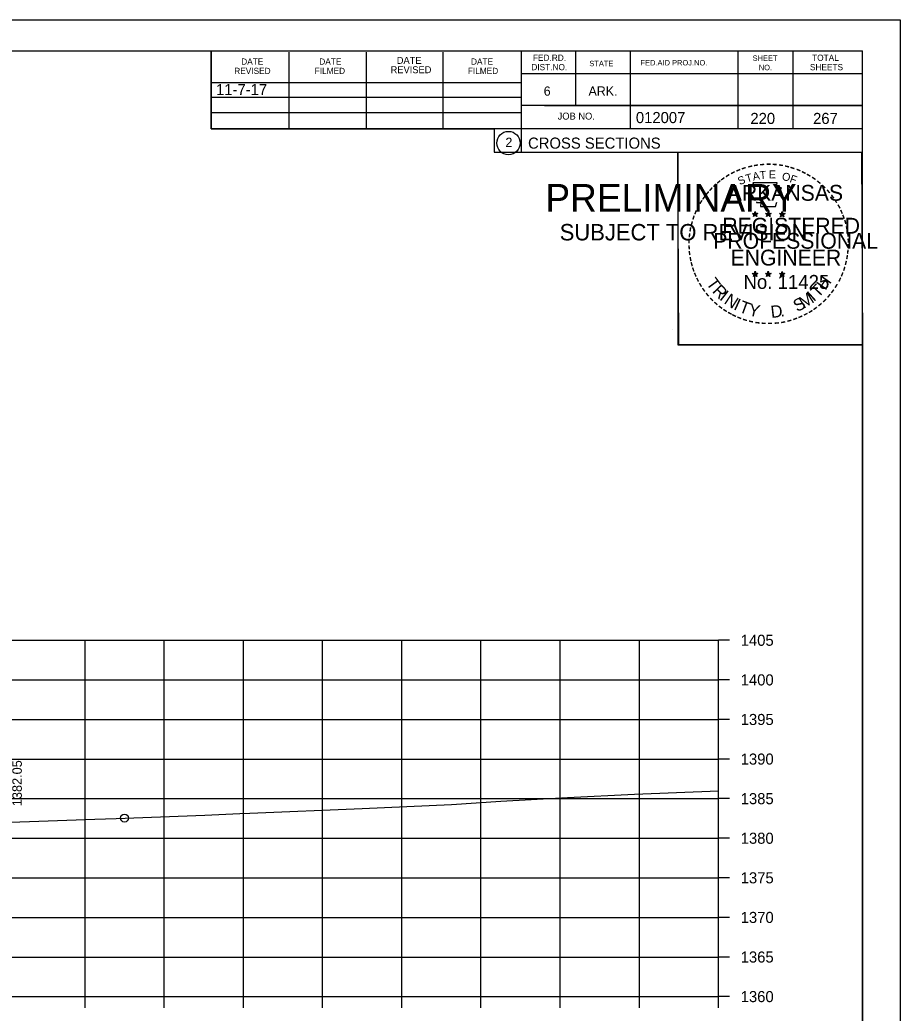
# Model space of a CAD drawing. Extents: x 1374311 to 1383814, y 384102 to 406278.
# Drawn here: x 1382691.8 to 1382803, y 399539.5 to 399665 of the extents above; entities that cross this region are included whole.
import ezdxf

# ---------------------------------------------------------------- set-up
doc = ezdxf.new("R2010")
doc.units = 0
for name, color, linetype in [('R_Axis', 7, 'Continuous'), ('R_Axis Annot', 7, 'Continuous'), ('R_Border', 7, 'Continuous'), ('R_Border PE', 7, 'Continuous'), ('R_Border Prem', 7, 'Continuous'), ('R_Exist Surface', 7, 'Continuous'), ('R_Fin Surface', 7, 'Continuous'), ('R_Grid', 7, 'Continuous'), ('R_No Plot', 7, 'Continuous'), ('R_Water', 7, 'Continuous'), ('R_Xsect Elev', 7, 'Continuous')]:
    doc.layers.add(name, color=color, linetype=linetype)

msp = doc.modelspace()

# ---------------------------------------------------------------- linework, layer by layer
at = {"layer": 'R_Axis'}
for p, q in [((1382780.07, 399541.6), (1382780.07, 399586.6)), ((1382781.47, 399586.6), (1382780.07, 399586.6)), ((1382781.47, 399581.6), (1382780.07, 399581.6)), ((1382781.47, 399576.6), (1382780.07, 399576.6)), ((1382781.47, 399571.6), (1382780.07, 399571.6)), ((1382781.47, 399566.6), (1382780.07, 399566.6)), ((1382781.47, 399561.6), (1382780.07, 399561.6)), ((1382781.47, 399556.6), (1382780.07, 399556.6)), ((1382781.47, 399551.6), (1382780.07, 399551.6)), ((1382781.47, 399546.6), (1382780.07, 399546.6)), ((1382500.07, 399541.6), (1382780.07, 399541.6)), ((1382700.07, 399540.2), (1382700.07, 399541.6)), ((1382710.07, 399540.2), (1382710.07, 399541.6)), ((1382720.07, 399540.2), (1382720.07, 399541.6)), ((1382730.07, 399540.2), (1382730.07, 399541.6)), ((1382740.07, 399540.2), (1382740.07, 399541.6)), ((1382750.07, 399540.2), (1382750.07, 399541.6)), ((1382760.07, 399540.2), (1382760.07, 399541.6)), ((1382770.07, 399540.2), (1382770.07, 399541.6)), ((1382780.07, 399540.2), (1382780.07, 399541.6)), ((1382781.47, 399541.6), (1382780.07, 399541.6))]:
    msp.add_line(p, q, dxfattribs=at)
at = {"layer": 'R_Border'}
for p, q in [((1382482.07, 399661.06), (1382798.25, 399661.06)), ((1382715.99, 399651.18), (1382715.99, 399661.06)), ((1382725.85, 399651.18), (1382725.85, 399660.86)), ((1382735.61, 399651.18), (1382735.61, 399660.86)), ((1382745.29, 399651.18), (1382745.29, 399660.86)), ((1382755.15, 399661.06), (1382755.15, 399648.26)), ((1382761.99, 399661.06), (1382761.99, 399654.12)), ((1382768.93, 399661.06), (1382768.93, 399651.18)), ((1382782.51, 399661.06), (1382782.51, 399651.18)), ((1382789.45, 399661.06), (1382789.45, 399651.18)), ((1382798.25, 399455.6), (1382798.25, 399661.06)), ((1382798.25, 399658.12), (1382755.15, 399658.12)), ((1382798.25, 399658.14), (1382798.25, 399658.14)), ((1382715.99, 399657.04), (1382755.15, 399657.04)), ((1382715.99, 399655.18), (1382755.15, 399655.18)), ((1382798.25, 399654.12), (1382755.15, 399654.12)), ((1382758.11, 399654.12), (1382798.25, 399654.12)), ((1382715.99, 399651.18), (1382715.99, 399653.24)), ((1382715.99, 399653.24), (1382755.15, 399653.24)), ((1382798.25, 399651.18), (1382715.99, 399651.18)), ((1382755.15, 399648.26), (1382798.25, 399648.26))]:
    msp.add_line(p, q, dxfattribs=at)
msp.add_circle((1382753.54, 399649.4), 1.47, dxfattribs=at)
at = {"layer": 'R_Border PE'}
for p, q in [((1382784.34, 399640.52), (1382784.69, 399640.41)), ((1382784.34, 399640.52), (1382784.59, 399640.47)), ((1382784.34, 399640.52), (1382784.57, 399640.39)), ((1382784.47, 399640.11), (1382784.69, 399640.41)), ((1382784.47, 399640.11), (1382784.6, 399640.35)), ((1382784.47, 399640.11), (1382784.68, 399640.33)), ((1382784.69, 399640.77), (1382784.64, 399640.52)), ((1382784.9, 399640.11), (1382784.68, 399640.32)), ((1382784.69, 399640.41), (1382784.69, 399640.77)), ((1382784.69, 399640.77), (1382784.73, 399640.52)), ((1382785.03, 399640.52), (1382784.69, 399640.41)), ((1382784.9, 399640.11), (1382784.69, 399640.41)), ((1382785.03, 399640.52), (1382784.75, 399640.47)), ((1382784.9, 399640.11), (1382784.76, 399640.4)), ((1382785.03, 399640.52), (1382784.83, 399640.41)), ((1382786.01, 399640.52), (1382786.36, 399640.41)), ((1382786.01, 399640.52), (1382786.26, 399640.47)), ((1382786.01, 399640.52), (1382786.24, 399640.39)), ((1382786.14, 399640.11), (1382786.36, 399640.41)), ((1382786.14, 399640.11), (1382786.27, 399640.35)), ((1382786.14, 399640.11), (1382786.35, 399640.33)), ((1382786.36, 399640.77), (1382786.31, 399640.52)), ((1382786.57, 399640.11), (1382786.35, 399640.32)), ((1382786.36, 399640.41), (1382786.36, 399640.77)), ((1382786.36, 399640.77), (1382786.4, 399640.52)), ((1382786.7, 399640.52), (1382786.36, 399640.41)), ((1382786.57, 399640.11), (1382786.36, 399640.41)), ((1382786.7, 399640.52), (1382786.42, 399640.47)), ((1382786.57, 399640.11), (1382786.43, 399640.4)), ((1382786.7, 399640.52), (1382786.5, 399640.41)), ((1382787.77, 399640.5), (1382788.12, 399640.39)), ((1382787.77, 399640.5), (1382788.02, 399640.46)), ((1382787.77, 399640.5), (1382788.01, 399640.38)), ((1382787.9, 399640.1), (1382788.12, 399640.39)), ((1382787.9, 399640.1), (1382788.03, 399640.34)), ((1382787.9, 399640.1), (1382788.12, 399640.31)), ((1382788.12, 399640.76), (1382788.08, 399640.51)), ((1382788.12, 399640.39), (1382788.12, 399640.76)), ((1382788.12, 399640.76), (1382788.17, 399640.51)), ((1382788.47, 399640.5), (1382788.12, 399640.39)), ((1382788.33, 399640.1), (1382788.12, 399640.39)), ((1382788.33, 399640.1), (1382788.12, 399640.31)), ((1382788.47, 399640.5), (1382788.18, 399640.46)), ((1382788.33, 399640.1), (1382788.2, 399640.39)), ((1382788.47, 399640.5), (1382788.26, 399640.4)), ((1382784.33, 399632.94), (1382784.68, 399632.83)), ((1382784.33, 399632.94), (1382784.59, 399632.9)), ((1382784.33, 399632.94), (1382784.57, 399632.82)), ((1382784.47, 399632.54), (1382784.68, 399632.83)), ((1382784.47, 399632.54), (1382784.59, 399632.78)), ((1382784.47, 399632.54), (1382784.68, 399632.75)), ((1382784.68, 399633.2), (1382784.64, 399632.95)), ((1382784.68, 399632.83), (1382784.68, 399633.2)), ((1382784.68, 399633.2), (1382784.73, 399632.95)), ((1382785.03, 399632.94), (1382784.68, 399632.83)), ((1382784.89, 399632.54), (1382784.68, 399632.83)), ((1382784.89, 399632.54), (1382784.68, 399632.75)), ((1382785.03, 399632.94), (1382784.74, 399632.89)), ((1382784.89, 399632.54), (1382784.76, 399632.83)), ((1382785.03, 399632.94), (1382784.82, 399632.84)), ((1382786, 399632.94), (1382786.35, 399632.83)), ((1382786, 399632.94), (1382786.25, 399632.9)), ((1382786, 399632.94), (1382786.24, 399632.82)), ((1382786.13, 399632.54), (1382786.35, 399632.83)), ((1382786.13, 399632.54), (1382786.26, 399632.78)), ((1382786.13, 399632.54), (1382786.35, 399632.75)), ((1382786.35, 399633.2), (1382786.31, 399632.95)), ((1382786.35, 399632.83), (1382786.35, 399633.2)), ((1382786.35, 399633.2), (1382786.4, 399632.95)), ((1382786.7, 399632.94), (1382786.35, 399632.83)), ((1382786.56, 399632.54), (1382786.35, 399632.83)), ((1382786.56, 399632.54), (1382786.35, 399632.75)), ((1382786.7, 399632.94), (1382786.41, 399632.89)), ((1382786.56, 399632.54), (1382786.43, 399632.83)), ((1382786.7, 399632.94), (1382786.49, 399632.84)), ((1382787.77, 399632.93), (1382788.12, 399632.82)), ((1382787.77, 399632.93), (1382788.02, 399632.89)), ((1382787.77, 399632.93), (1382788.01, 399632.81)), ((1382787.9, 399632.53), (1382788.12, 399632.82)), ((1382787.9, 399632.53), (1382788.03, 399632.77)), ((1382787.9, 399632.53), (1382788.12, 399632.74)), ((1382788.12, 399633.19), (1382788.08, 399632.94)), ((1382788.12, 399632.82), (1382788.12, 399633.19)), ((1382788.12, 399633.19), (1382788.17, 399632.94)), ((1382788.46, 399632.93), (1382788.12, 399632.82)), ((1382788.33, 399632.53), (1382788.12, 399632.82)), ((1382788.33, 399632.53), (1382788.12, 399632.74)), ((1382788.46, 399632.93), (1382788.18, 399632.88)), ((1382788.33, 399632.53), (1382788.19, 399632.82)), ((1382788.46, 399632.93), (1382788.26, 399632.83))]:
    msp.add_line(p, q, dxfattribs=at)
for points in [[(1382784.38, 399644.39), (1382784.65, 399643.57)], [(1382787.89, 399643.47), (1382788.03, 399643.76), (1382787.35, 399643.73), (1382787.49, 399644.39), (1382784.38, 399644.39)], [(1382784.87, 399641.97), (1382784.87, 399641.88), (1382785.43, 399641.87), (1382785.38, 399641.39), (1382787.25, 399641.39), (1382787.45, 399641.93)], [(1382784.69, 399640.77), (1382784.9, 399640.11), (1382784.34, 399640.52), (1382785.03, 399640.52), (1382784.47, 399640.11), (1382784.69, 399640.77)], [(1382786.36, 399640.77), (1382786.57, 399640.11), (1382786.01, 399640.52), (1382786.7, 399640.52), (1382786.14, 399640.11), (1382786.36, 399640.77)], [(1382788.12, 399640.76), (1382788.33, 399640.1), (1382787.77, 399640.5), (1382788.47, 399640.5), (1382787.9, 399640.1), (1382788.12, 399640.76)], [(1382784.68, 399633.2), (1382784.89, 399632.54), (1382784.33, 399632.94), (1382785.03, 399632.94), (1382784.47, 399632.54), (1382784.68, 399633.2)], [(1382786.35, 399633.2), (1382786.56, 399632.54), (1382786, 399632.94), (1382786.7, 399632.94), (1382786.13, 399632.54), (1382786.35, 399633.2)], [(1382788.12, 399633.19), (1382788.33, 399632.53), (1382787.77, 399632.93), (1382788.46, 399632.93), (1382787.9, 399632.53), (1382788.12, 399633.19)]]:
    msp.add_lwpolyline(points, dxfattribs=at)
for centre, radius in [((1382784.68, 399640.4), 0.172), ((1382784.68, 399640.4), 0.145), ((1382784.68, 399640.4), 0.116), ((1382784.68, 399640.4), 0.0991), ((1382784.68, 399640.4), 0.0747), ((1382784.68, 399640.4), 0.0495), ((1382784.68, 399640.4), 0.0296), ((1382786.35, 399640.4), 0.172), ((1382786.35, 399640.4), 0.145), ((1382786.35, 399640.4), 0.116), ((1382786.35, 399640.4), 0.0991), ((1382786.35, 399640.4), 0.0747), ((1382786.35, 399640.4), 0.0495), ((1382786.35, 399640.4), 0.0296), ((1382788.12, 399640.39), 0.172), ((1382788.12, 399640.39), 0.145), ((1382788.12, 399640.39), 0.116), ((1382788.12, 399640.39), 0.0991), ((1382788.12, 399640.39), 0.0747), ((1382788.12, 399640.39), 0.0495), ((1382788.12, 399640.39), 0.0296), ((1382784.68, 399632.83), 0.172), ((1382784.68, 399632.83), 0.145), ((1382784.68, 399632.83), 0.116), ((1382784.68, 399632.83), 0.0991), ((1382784.68, 399632.83), 0.0747), ((1382784.68, 399632.83), 0.0495), ((1382784.68, 399632.83), 0.0296), ((1382786.35, 399632.83), 0.172), ((1382786.35, 399632.83), 0.145), ((1382786.35, 399632.83), 0.116), ((1382786.35, 399632.83), 0.0991), ((1382786.35, 399632.83), 0.0747), ((1382786.35, 399632.83), 0.0495), ((1382786.35, 399632.83), 0.0296), ((1382788.12, 399632.82), 0.172), ((1382788.12, 399632.82), 0.145), ((1382788.12, 399632.82), 0.116), ((1382788.12, 399632.82), 0.0991), ((1382788.12, 399632.82), 0.0747), ((1382788.12, 399632.82), 0.0495), ((1382788.12, 399632.82), 0.0296)]:
    msp.add_circle(centre, radius, dxfattribs=at)
at = {"layer": 'R_Exist Surface'}
msp.add_lwpolyline([(1382683.54, 399563.37), (1382701.32, 399564.02), (1382704.01, 399564.11), (1382715.19, 399564.53), (1382719.62, 399564.71), (1382720.86, 399564.77), (1382735.08, 399565.35), (1382746.36, 399565.87), (1382752.56, 399566.3), (1382761.01, 399566.73), (1382769.44, 399567.16), (1382780.07, 399567.58)], dxfattribs=at)
at = {"layer": 'R_Grid'}
for p, q in [((1382500.07, 399586.6), (1382780.07, 399586.6)), ((1382700.07, 399541.6), (1382700.07, 399586.6)), ((1382710.07, 399541.6), (1382710.07, 399586.6)), ((1382720.07, 399541.6), (1382720.07, 399586.6)), ((1382730.07, 399541.6), (1382730.07, 399586.6)), ((1382740.07, 399541.6), (1382740.07, 399586.6)), ((1382750.07, 399541.6), (1382750.07, 399586.6)), ((1382760.07, 399541.6), (1382760.07, 399586.6)), ((1382770.07, 399541.6), (1382770.07, 399586.6)), ((1382780.07, 399541.6), (1382780.07, 399586.6)), ((1382500.07, 399581.6), (1382780.07, 399581.6)), ((1382500.07, 399576.6), (1382780.07, 399576.6)), ((1382500.07, 399571.6), (1382780.07, 399571.6)), ((1382500.07, 399566.6), (1382780.07, 399566.6)), ((1382500.07, 399561.6), (1382780.07, 399561.6)), ((1382500.07, 399556.6), (1382780.07, 399556.6)), ((1382500.07, 399551.6), (1382780.07, 399551.6)), ((1382500.07, 399546.6), (1382780.07, 399546.6)), ((1382500.07, 399541.6), (1382780.07, 399541.6))]:
    msp.add_line(p, q, dxfattribs=at)
at = {"layer": 'R_No Plot'}
for p, q in [((1382469.67, 399664.96), (1382803, 399664.96)), ((1382774.29, 399625.81), (1382774.29, 399625.81))]:
    msp.add_line(p, q, dxfattribs=at)
for points in [[(1382469.66, 399664.96), (1382803, 399664.96), (1382803, 399451.62), (1382469.66, 399451.62)], [(1382715.99, 399661.06), (1382715.99, 399651.18), (1382751.72, 399651.18), (1382751.72, 399648.26), (1382774.92, 399648.26), (1382774.92, 399623.93), (1382798.25, 399623.93), (1382798.25, 399455.6), (1382482.07, 399455.6), (1382482.07, 399661.06)], [(1382774.92, 399648.26), (1382798.13, 399648.26), (1382798.25, 399623.93), (1382775.04, 399623.93)]]:
    msp.add_lwpolyline(points, close=True, dxfattribs=at)
msp.add_circle((1382705.05, 399564.15), 0.5, dxfattribs=at)
msp.add_circle((1382705.05, 399564.15), 0.5, dxfattribs=at)

# ---------------------------------------------------------------- texts
at = {"layer": 'R_Axis Annot'}
for s, p in [('1405', (1382782.87, 399585.9)), ('1400', (1382782.87, 399580.9)), ('1395', (1382782.87, 399575.9)), ('1390', (1382782.87, 399570.9)), ('1385', (1382782.87, 399565.9)), ('1380', (1382782.87, 399560.9)), ('1375', (1382782.87, 399555.9)), ('1370', (1382782.87, 399550.9)), ('1365', (1382782.87, 399545.9)), ('1360', (1382782.87, 399540.9))]:
    msp.add_text(s, height=1.4, dxfattribs=at).set_placement(p)
at = {"layer": 'R_Border'}
for s, height, p in [('FED.RD.', 0.782, (1382756.63, 399659.78)), ('SHEET', 0.684, (1382784.37, 399659.78)), ('TOTAL', 0.782, (1382791.89, 399659.78)), ('DATE', 0.782, (1382719.79, 399659.3)), ('DATE', 0.782, (1382729.65, 399659.3)), ('REVISED', 0.879, (1382738.65, 399658.22)), ('DATE', 0.879, (1382739.43, 399659.4)), ('DATE', 0.782, (1382748.81, 399659.3)), ('DIST.NO.', 0.782, (1382756.43, 399658.6)), ('STATE', 0.684, (1382763.75, 399659.1)), ('FED.AID PROJ.NO.', 0.684, (1382770.21, 399659.2)), ('NO.', 0.684, (1382785.15, 399658.6)), ('SHEETS', 0.782, (1382791.61, 399658.6)), ('REVISED', 0.782, (1382718.91, 399658.12)), ('FILMED', 0.782, (1382729.07, 399658.12)), ('FILMED', 0.782, (1382748.41, 399658.12)), ('6', 1.17, (1382757.99, 399655.38)), ('ARK.', 1.172, (1382763.65, 399655.38)), ('JOB NO.', 0.879, (1382759.75, 399652.36)), ('012007', 1.4, (1382769.63, 399651.92)), ('2', 1.17, (1382753.16, 399648.91)), ('CROSS SECTIONS', 1.4, (1382756.01, 399648.69))]:
    msp.add_text(s, height=height, rotation=360, dxfattribs=at).set_placement(p)
at = {"layer": 'R_Border PE'}
for s, height, rotation, p in [('-', 1.6, 13.6301, (1382783.87, 399645.76)), ('-', 1.6, 10.2193, (1382784.55, 399645.92)), ('-', 1.6, 5.8968, (1382785.28, 399646.03)), ('-', 1.6, 0.1862, (1382786.05, 399646.11)), ('-', 1.6, 357.743, (1382786.78, 399646.09)), ('-', 1.6, 352.1617, (1382787.52, 399646.04)), ('-', 1.6, 347.2049, (1382788.24, 399645.92)), ('-', 1.6, 34.0636, (1382781.26, 399644.57)), ('-', 1.6, 28.7918, (1382781.86, 399644.94)), ('-', 1.6, 24.3072, (1382782.49, 399645.25)), ('S', 1, 21.594, (1382782.73, 399644.07)), ('-', 1.6, 19.1761, (1382783.12, 399645.52)), ('T', 1, 16.4036, (1382783.65, 399644.4)), ('A', 1, 11.2132, (1382784.47, 399644.65)), ('T', 1, 6.0228, (1382785.32, 399644.82)), ('E', 1, 0.8323, (1382786.43, 399644.93)), ('O', 1, 350.4515, (1382788.03, 399644.72)), ('F', 1, 340.0707, (1382788.98, 399644.49)), ('-', 1.6, 342.3362, (1382788.87, 399645.77)), ('-', 1.6, 337.8551, (1382789.61, 399645.55)), ('-', 1.6, 334.1211, (1382790.24, 399645.27)), ('-', 1.6, 329.6409, (1382790.82, 399644.99)), ('-', 1.6, 42.9622, (1382779.77, 399643.38)), ('-', 1.6, 38.9507, (1382780.21, 399643.79)), ('-', 1.6, 36.2317, (1382780.68, 399644.17)), ('ARKANSAS', 2, 360, (1382781.23, 399642.11)), ('-', 1.6, 325.8627, (1382791.46, 399644.63)), ('-', 1.6, 320.5297, (1382792.07, 399644.2)), ('-', 1.6, 315.5786, (1382792.67, 399643.72)), ('-', 1.6, 54.2325, (1382778.51, 399641.84)), ('-', 1.6, 50.6142, (1382778.92, 399642.41)), ('-', 1.6, 48.423, (1382779.33, 399642.9)), ('-', 1.6, 309.8797, (1382793.24, 399643.17)), ('-', 1.6, 306.6522, (1382793.77, 399642.56)), ('-', 1.6, 62.8713, (1382777.87, 399640.7)), ('-', 1.6, 58.0706, (1382778.18, 399641.32)), ('-', 1.4, 303.6753, (1382794.25, 399642)), ('-', 1.6, 299.6684, (1382794.57, 399641.39)), ('-', 1.6, 72.3945, (1382777.39, 399639.46)), ('-', 1.6, 67.7743, (1382777.61, 399640.09)), ('DWB', 0.01, 360, (1382784.67, 399640.4)), ('DWB', 0.01, 360, (1382786.34, 399640.4)), ('DWB', 0.01, 360, (1382788.11, 399640.39)), ('-', 1.6, 294.6628, (1382794.89, 399640.78)), ('-', 1.6, 290.5728, (1382795.15, 399640.2)), ('-', 1.6, 75.461, (1382777.2, 399638.75)), ('REGISTERED', 2, 360, (1382780.55, 399637.96)), ('-', 1.6, 285.1233, (1382795.39, 399639.62)), ('-', 1.6, 85.1863, (1382776.99, 399637.34)), ('-', 1.6, 81.2013, (1382777.06, 399638.04)), ('PROFESSIONAL', 2, 360, (1382779.4, 399636.05)), ('-', 1.6, 280.5493, (1382795.59, 399638.88)), ('-', 1.6, 276.5962, (1382795.75, 399638.11)), ('-', 1.6, 94.1959, (1382777, 399635.92)), ('-', 1.6, 89.0622, (1382776.96, 399636.64)), ('-', 1.6, 274.3301, (1382795.81, 399637.39)), ('-', 1.6, 269.9407, (1382795.84, 399636.76)), ('-', 1.6, 98.9479, (1382777.07, 399635.25)), ('ENGINEER', 2, 360, (1382781.59, 399633.93)), ('-', 1.6, 260.9953, (1382795.75, 399635.44)), ('-', 1.6, 263.5172, (1382795.82, 399636.09)), ('-', 1.6, 101.7149, (1382777.21, 399634.52)), ('-', 1.6, 105.4578, (1382777.37, 399633.92)), ('-', 1.6, 255.7626, (1382795.64, 399634.76)), ('-', 1.6, 109.0874, (1382777.58, 399633.29)), ('-', 1.6, 114.0643, (1382777.84, 399632.7)), ('No. 11425', 1.757, 360, (1382783.22, 399630.98)), ('DWB', 0.01, 360, (1382784.67, 399632.83)), ('DWB', 0.01, 360, (1382786.34, 399632.83)), ('DWB', 0.01, 360, (1382788.1, 399632.82)), ('-', 1.6, 247.8887, (1382795.24, 399633.37)), ('-', 1.6, 252.8681, (1382795.46, 399634.04)), ('-', 1.6, 115.7289, (1382778.14, 399632.08)), ('-', 1.6, 120.4471, (1382778.5, 399631.49)), ('T', 1.54, 306.0406, (1382778.44, 399631.67)), ('R', 1.54, 314.005, (1382779.2, 399630.62)), ('T', 1.54, 46.6444, (1382792.67, 399629.76)), ('H', 1.54, 54.6088, (1382793.56, 399630.71)), ('-', 1.6, 239.0712, (1382794.58, 399631.98)), ('-', 1.6, 244.6197, (1382794.98, 399632.74)), ('-', 1.6, 125.8934, (1382778.9, 399630.93)), ('-', 1.6, 130.7181, (1382779.36, 399630.38)), ('I', 1.54, 321.9694, (1382780.1, 399629.69)), ('N', 1.54, 326.5002, (1382780.67, 399629.22)), ('M', 1.54, 32.6563, (1382790.83, 399628.44)), ('I', 1.54, 42.1136, (1382792.11, 399629.29)), ('-', 1.6, 231.2538, (1382793.75, 399630.77)), ('-', 1.6, 233.8452, (1382794.18, 399631.33)), ('-', 1.6, 134.2238, (1382779.88, 399629.83)), ('-', 1.6, 138.9338, (1382780.41, 399629.37)), ('I', 1.54, 335.3603, (1382781.88, 399628.43)), ('T', 1.54, 339.8912, (1382782.54, 399628.11)), ('Y', 1.54, 347.8556, (1382783.76, 399627.66)), ('D', 1.54, 6.3969, (1382786.74, 399627.3)), ('S', 1.54, 26.9312, (1382789.99, 399628.03)), ('-', 1.6, 221.0851, (1382792.75, 399629.69)), ('-', 1.6, 225.7653, (1382793.27, 399630.2)), ('-', 1.6, 144.6463, (1382780.96, 399628.96)), ('-', 1.6, 148.0898, (1382781.52, 399628.59)), ('-', 1.6, 151.5704, (1382782.1, 399628.27)), ('-', 1.6, 154.6002, (1382782.62, 399628.02)), ('.', 1.54, 13.7642, (1382787.93, 399627.43)), ('-', 1.6, 207.3568, (1382791.11, 399628.49)), ('-', 1.6, 212.2491, (1382791.67, 399628.83)), ('-', 1.6, 215.7363, (1382792.2, 399629.22)), ('-', 1.6, 158.5612, (1382783.25, 399627.77)), ('-', 1.6, 162.7983, (1382783.93, 399627.55)), ('-', 1.6, 167.5555, (1382784.65, 399627.39)), ('-', 1.6, 173.1155, (1382785.42, 399627.28)), ('-', 1.6, 176.5183, (1382786.17, 399627.23)), ('-', 1.6, 181.5918, (1382786.91, 399627.25)), ('-', 1.6, 185.8167, (1382787.72, 399627.32)), ('-', 1.6, 191.2858, (1382788.46, 399627.45)), ('-', 1.6, 195.4743, (1382789.19, 399627.65)), ('-', 1.6, 200.7184, (1382789.86, 399627.9)), ('-', 1.6, 204.2516, (1382790.48, 399628.17))]:
    msp.add_text(s, height=height, rotation=rotation, dxfattribs=at).set_placement(p)
at = {"layer": 'R_Border Prem'}
for s, height, p in [('PRELIMINARY', 3.5, (1382758.2, 399640.72)), ('DWB', 0.01, (1382758.95, 399642.57)), ('SUBJECT TO REVISION', 2.0751, (1382760.01, 399637.1))]:
    msp.add_text(s, height=height, rotation=360, dxfattribs=at).set_placement(p)
at = {"layer": 'R_Fin Surface'}
msp.add_text('11-7-17', height=1.4, dxfattribs=at).set_placement((1382716.61, 399655.46))
at = {"layer": 'R_Water'}
for s, p in [('220', (1382784.09, 399651.81)), ('267', (1382792.01, 399651.81))]:
    msp.add_text(s, height=1.4, rotation=360, dxfattribs=at).set_placement(p)
at = {"layer": 'R_Xsect Elev'}
msp.add_text('1382.05', height=1.2, rotation=90, dxfattribs=at).set_placement((1382692.08, 399565.65))

doc.saveas('drawing.dxf')
